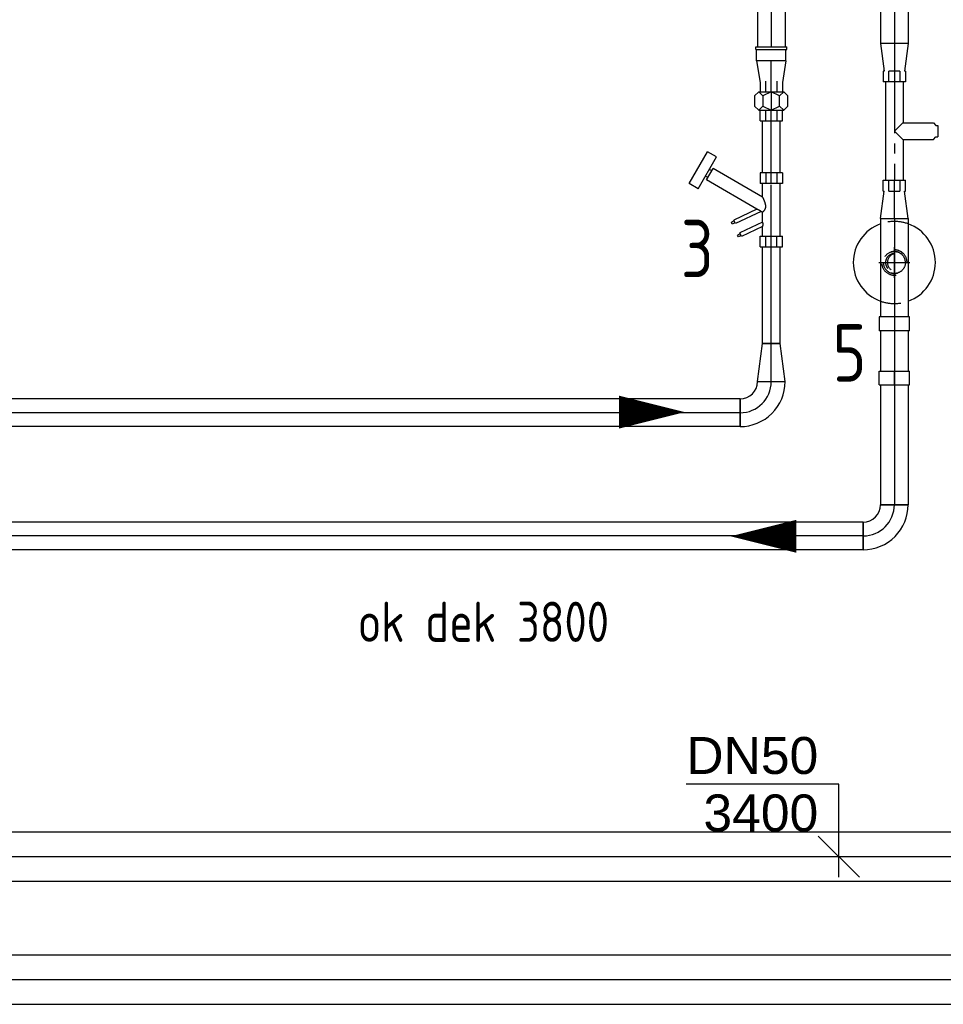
# Model space of a CAD drawing. Extents: x -156717 to 425753, y -51191 to 363295.
# Tile 436 of 502: x 214793 to 215918, y 168639 to 169838. Entities that reach past the tile are written whole.
import ezdxf
from ezdxf.enums import TextEntityAlignment as Align
from ezdxf.lldxf.tags import DXFTag

# ---------------------------------------------------------------- set-up
doc = ezdxf.new("R2010")
doc.units = 0
doc.header["$LTSCALE"] = 50
doc.linetypes.add('CENTER', pattern=[2, 1.25, -0.25, 0.25, -0.25])
doc.linetypes.add('STREEPJES', pattern=[0.1, 0.05, -0.05])
doc.layers.get('0').update_dxf_attribs({"linetype": 'CONTINUOUS'})
for name, color, linetype in [('57LB', 4, 'CONTINUOUS'), ('WL5501--_D', 151, 'CONTINUOUS'), ('WL5501--_HARTLIJN', 8, 'CONTINUOUS'), ('WL5502--_D', 150, 'CONTINUOUS'), ('WL5502--_HARTLIJN', 8, 'CONTINUOUS'), ('WL561---_AANVOER_D', 20, 'CONTINUOUS'), ('WL561---_AANVOER_HARTLIJ', 8, 'CONTINUOUS'), ('WL561---_RETOUR_D', 21, 'CONTINUOUS'), ('WL561---_RETOUR_HARTLIJN', 8, 'CONTINUOUS'), ('WM5501--', 1, 'CONTINUOUS')]:
    doc.layers.add(name, color=color, linetype=linetype)
doc.styles.add('BURO-018', font='ARIAL.TTF', dxfattribs={"height": 63})
doc.styles.add('BURO-025', font='ARIAL.TTF', dxfattribs={"height": 125})
doc.styles.add('ISO25', font='ISO', dxfattribs={"width": 0.9})
tags = doc.linetypes.add('CENTER2', pattern=[28.575000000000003, 19.05, -3.175, 3.175, -3.175]).pattern_tags.tags
tags[10:11] = [DXFTag(74, 4), DXFTag(75, 0), DXFTag(340, '0'), DXFTag(46, 1.0), DXFTag(50, 0.0), DXFTag(44, 0.0), DXFTag(45, 0.0)]
tags[8:9] = [DXFTag(74, 4), DXFTag(75, 0), DXFTag(340, '0'), DXFTag(46, 1.0), DXFTag(50, 0.0), DXFTag(44, 0.0), DXFTag(45, 0.0)]
tags[6:7] = [DXFTag(74, 4), DXFTag(75, 0), DXFTag(340, '0'), DXFTag(46, 1.0), DXFTag(50, 0.0), DXFTag(44, 0.0), DXFTag(45, 0.0)]
tags[4:5] = [DXFTag(74, 4), DXFTag(75, 0), DXFTag(340, '0'), DXFTag(46, 1.0), DXFTag(50, 0.0), DXFTag(44, 0.0), DXFTag(45, 0.0)]

# ---------------------------------------------------------------- blocks, each defined once
blk = doc.blocks.new('*U776')
at = {"color": 0, "ltscale": 10}
for p, q in [((-37.99999999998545, -16.85000000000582, -3400), (-37.99999999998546, 16.85000000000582, -3400)), ((16.85000000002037, -38, -3400), (-16.84999999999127, -38.00000000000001, -3400))]:
    blk.add_line(p, q, dxfattribs=at)
for centre, radius, start, end in [((-37.9999999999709, -37.9999999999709, -3400), 54.84999999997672, 359.9999999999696, 90.00000000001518), ((-37.99999999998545, -38, -3400), 21.14999999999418, 0, 90)]:
    blk.add_arc(centre, radius, start, end, dxfattribs=at)
at = {"layer": 'WL561---_RETOUR_HARTLIJN', "linetype": 'CENTER2'}
blk.add_arc((-37.99999999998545, -38, -3400), 38, 0, 90, dxfattribs=at)
at = {"layer": 'WL561---_RETOUR_D', "color": 2, "style": 'BURO-025'}
blk.add_attdef('POSNR', text='', height=125, dxfattribs=at).set_placement((0, 0), align=Align.MIDDLE)
blk = doc.blocks.new('30481017')
at = {"color": 0, "linetype": 'Continuous'}
blk.add_lwpolyline([(0, 0, 0, 2, 0), (-4, 0, 2, 2, 0)], format="xyseb", dxfattribs=at)
blk = doc.blocks.new('*U782')
at = {"color": 0, "ltscale": 10}
for p, q in [((17, 16.85000000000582, -3400), (162.8630810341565, 16.85000000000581, -3400)), ((162.8630810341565, 16.85000000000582, -3400), (162.8630810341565, -16.85000000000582, -3400)), ((17, -16.85000000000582, -3400), (162.8630810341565, -16.85000000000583, -3400))]:
    blk.add_line(p, q, dxfattribs=at)
at = {"layer": 'WL561---_RETOUR_HARTLIJN', "linetype": 'CENTER2'}
blk.add_line((0, 0, -3400), (162.8630810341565, -9.972487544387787e-15, -3400), dxfattribs=at)
at = {"layer": 'WL561---_RETOUR_D', "color": 2, "style": 'BURO-025'}
blk.add_attdef('POSNR', text='', height=125, dxfattribs=at).set_placement((0, 0), align=Align.MIDDLE)
blk = doc.blocks.new('*U1176')
at = {"color": 2, "ltscale": 10}
for start, end in [(19.69420289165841, 160.3057971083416), (199.6942028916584, 340.3057971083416)]:
    blk.add_arc((0, 0, -3344.676496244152), 50, start, end, dxfattribs=at)
at = {"color": 8, "linetype": 'STREEPJES', "ltscale": 10}
for start, end in [(160.3057971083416, 199.6942028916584), (340.3057971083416, 19.69420289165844)]:
    blk.add_arc((0, 0, -3344.676496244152), 50, start, end, dxfattribs=at)
at = {"layer": 'WL561---_RETOUR_HARTLIJN', "linetype": 'CENTER2'}
for p, q in [((0, 14.91000000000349, -3344.676496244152), (-5.477845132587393e-15, -14.91000000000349, -3344.676496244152)), ((-14.91000000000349, 0, -3344.676496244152), (14.91000000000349, -5.477845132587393e-15, -3344.676496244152))]:
    blk.add_line(p, q, dxfattribs=at)
at = {"layer": 'WL561---_RETOUR_D', "color": 2, "style": 'BURO-025', "flags": 1}
for tag in ['TYPE', 'FABR']:
    blk.add_attdef(tag, text='', height=125, dxfattribs=at).set_placement((0, 0), align=Align.MIDDLE)
blk = doc.blocks.new('*U1177')
at = {"color": 8, "linetype": 'STREEPJES', "ltscale": 10}
for end in [180, 359.8200000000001]:
    blk.add_arc((0, 0, -3355.676496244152), 15.45, 0, end, dxfattribs=at)
at = {"layer": 'WL561---_RETOUR_HARTLIJN', "linetype": 'CENTER2'}
blk.add_circle((0, 0, -3355.676496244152), 0.075, dxfattribs=at)
at = {"layer": 'WL561---_RETOUR_D', "color": 2, "style": 'BURO-025'}
blk.add_attdef('POSNR', text='', height=125, dxfattribs=at).set_placement((0, 0), align=Align.MIDDLE)
blk = doc.blocks.new('*U1178')
at = {"color": 8, "linetype": 'STREEPJES', "ltscale": 10}
blk.add_circle((0, 0, -3389.850123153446), 13.45, dxfattribs=at)
blk.add_circle((0, 0, -3389.850123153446), 13.45, dxfattribs=at)
for centre, radius, start, end in [((0, 0, -3389.850123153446), 13.45000000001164, 0, 180), ((0, 0, -3389.850123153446), 13.45000000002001, 179.9999999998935, 1.286970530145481e-11), ((0, 0, -3389.850123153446), 10.76, 90, 270), ((2.553706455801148, 0, -3389.850123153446), 11.05888858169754, 103.3511776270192, 256.6488223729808)]:
    blk.add_arc(centre, radius, start, end, dxfattribs=at)
at = {"layer": 'WL561---_RETOUR_HARTLIJN', "linetype": 'CENTER2'}
for p, q in [((0, -18.83000000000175, -3389.850123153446), (0, 18.83000000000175, -3389.850123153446)), ((-18.82999999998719, 0, -3389.850123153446), (18.82999999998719, 0, -3389.850123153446))]:
    blk.add_line(p, q, dxfattribs=at)
blk.add_circle((0, 0, -3389.850123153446), 0.075, dxfattribs=at)
at = {"layer": 'WL561---_RETOUR_D', "color": 2, "style": 'BURO-025'}
blk.add_attdef('POSNR', text='', height=125, dxfattribs=at).set_placement((0, 0), align=Align.MIDDLE)
blk = doc.blocks.new('*U1540')
at = {"color": 0, "ltscale": 10}
for p, q in [((2.91038304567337e-11, 16.85000000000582, -3400), (12305.45803311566, 16.85000000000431, -3400)), ((2.91038304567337e-11, -16.85000000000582, -3400), (2.910795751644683e-11, 16.85000000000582, -3400)), ((2.91038304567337e-11, -16.85000000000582, -3400), (12305.45803311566, -16.85000000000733, -3400))]:
    blk.add_line(p, q, dxfattribs=at)
at = {"layer": 'WL561---_AANVOER_HARTLIJ', "linetype": 'CENTER2'}
blk.add_line((2.91038304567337e-11, 0, -3400), (12305.45803311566, -1.506983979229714e-12, -3400), dxfattribs=at)
at = {"layer": 'WL561---_AANVOER_D', "color": 2, "style": 'BURO-025'}
blk.add_attdef('POSNR', text='', height=125, dxfattribs=at).set_placement((0, 0), align=Align.MIDDLE)
blk = doc.blocks.new('*U1541')
at = {"color": 0, "ltscale": 10}
for p, q in [((2.91038304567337e-11, 16.85000000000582, -3400), (12393.24812703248, 16.8500000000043, -3400)), ((2.91038304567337e-11, -16.85000000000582, -3400), (2.910795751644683e-11, 16.85000000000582, -3400)), ((2.91038304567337e-11, -16.85000000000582, -3400), (12393.24812703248, -16.85000000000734, -3400))]:
    blk.add_line(p, q, dxfattribs=at)
at = {"layer": 'WL561---_RETOUR_HARTLIJN', "linetype": 'CENTER2'}
blk.add_line((2.91038304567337e-11, 0, -3400), (12393.24812703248, -1.517735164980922e-12, -3400), dxfattribs=at)
at = {"layer": 'WL561---_RETOUR_D', "color": 2, "style": 'BURO-025'}
blk.add_attdef('POSNR', text='', height=125, dxfattribs=at).set_placement((0, 0), align=Align.MIDDLE)
blk = doc.blocks.new('*U1543')
at = {"color": 0, "ltscale": 10}
for p, q in [((-37.99999999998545, -16.85000000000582, -3400), (-37.99999999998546, 16.85000000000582, -3400)), ((16.85000000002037, -38, -3400), (-16.84999999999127, -38.00000000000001, -3400))]:
    blk.add_line(p, q, dxfattribs=at)
for centre, radius, start, end in [((-37.9999999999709, -37.9999999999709, -3400), 54.84999999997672, 359.9999999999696, 90.00000000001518), ((-37.99999999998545, -38, -3400), 21.14999999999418, 0, 90)]:
    blk.add_arc(centre, radius, start, end, dxfattribs=at)
at = {"layer": 'WL561---_AANVOER_HARTLIJ', "linetype": 'CENTER2'}
blk.add_arc((-37.99999999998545, -38, -3400), 38, 0, 90, dxfattribs=at)
at = {"layer": 'WL561---_AANVOER_D', "color": 2, "style": 'BURO-025'}
blk.add_attdef('POSNR', text='', height=125, dxfattribs=at).set_placement((0, 0), align=Align.MIDDLE)
blk = doc.blocks.new('*U1552')
at = {"color": 0, "ltscale": 10}
for p, q in [((0, 16.85000000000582, -3400), (33.57000000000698, 12.38072793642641, -3400)), ((0, 16.85000000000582, -3400), (-2.063529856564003e-15, -16.85000000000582, -3400)), ((0, -16.85000000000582, -3400), (33.57000000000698, -12.38072793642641, -3400))]:
    blk.add_line(p, q, dxfattribs=at)
at = {"layer": 'WL561---_RETOUR_HARTLIJN', "linetype": 'CENTER2'}
blk.add_line((0, 0, -3400), (46.57000000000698, -2.85159007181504e-15, -3400), dxfattribs=at)
for centre in [(0, 0, -3400), (46.57000000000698, 0, -3400)]:
    blk.add_circle(centre, 0.075, dxfattribs=at)
at = {"layer": 'WL561---_RETOUR_D', "color": 2, "style": 'BURO-025'}
blk.add_attdef('POSNR', text='', height=125, dxfattribs=at).set_placement((0, 0), align=Align.MIDDLE)
blk = doc.blocks.new('*U1553')
at = {"color": 0, "ltscale": 10}
for p, q in [((0, 16.85000000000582, -3400), (33.57000000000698, 12.3807279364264, -3400)), ((0, 16.85000000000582, -3400), (-6.190589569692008e-15, -16.85000000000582, -3400)), ((0, -16.85000000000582, -3400), (33.57000000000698, -12.38072793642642, -3400))]:
    blk.add_line(p, q, dxfattribs=at)
at = {"layer": 'WL561---_RETOUR_HARTLIJN', "linetype": 'CENTER2'}
blk.add_line((0, 0, -3400), (46.57000000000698, -8.554770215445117e-15, -3400), dxfattribs=at)
for centre in [(0, 0, -3400), (46.57000000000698, 0, -3400)]:
    blk.add_circle(centre, 0.075, dxfattribs=at)
at = {"layer": 'WL561---_RETOUR_D', "color": 2, "style": 'BURO-025'}
blk.add_attdef('POSNR', text='', height=125, dxfattribs=at).set_placement((0, 0), align=Align.MIDDLE)
blk = doc.blocks.new('*U1554')
at = {"color": 2, "ltscale": 10}
for p, q in [((-10.22400000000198, 47.70000000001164, -3400), (-6.81600000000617, 50.35000000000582, -3400)), ((-6.81600000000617, 50.35000000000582, -3400), (-6.81600000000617, 53, -3400)), ((-6.81600000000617, 53, -3400), (6.81600000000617, 53, -3400)), ((6.81600000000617, 50.35000000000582, -3400), (6.81600000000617, 53, -3400)), ((10.22400000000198, 47.70000000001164, -3400), (6.81600000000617, 50.35000000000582, -3400)), ((-10.22400000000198, 37.10000000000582, -3400), (-10.22400000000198, 47.70000000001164, -3400)), ((-10.22400000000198, 10.64999999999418, -3400), (-10.22400000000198, 37.10000000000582, -3400)), ((10.22400000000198, 37.10000000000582, -3400), (10.22400000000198, 47.70000000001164, -3400)), ((10.22400000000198, 10.64999999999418, -3400), (10.22400000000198, 37.10000000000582, -3400)), ((-73, 13.52731680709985, -3400), (-60, 13.52731680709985, -3400)), ((-73, 13.52731680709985, -3400), (-73, 12.38072793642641, -3400)), ((-60, 13.52731680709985, -3400), (-60, 6.763658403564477, -3400)), ((73, 13.52731680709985, -3400), (60, 13.52731680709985, -3400)), ((60, 6.763658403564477, -3400), (60, 13.52731680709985, -3400)), ((73, 12.38072793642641, -3400), (73, 13.52731680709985, -3400)), ((-73, 6.763658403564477, -3400), (-60, 6.763658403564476, -3400)), ((-73, 6.763658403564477, -3400), (-73, -6.763658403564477, -3400)), ((-60, 10.64999999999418, -3400), (-10.64999999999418, 10.64999999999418, -3400)), ((-60, 6.763658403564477, -3400), (-60, -6.763658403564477, -3400)), ((-10.64999999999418, 10.64999999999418, -3400), (0, 0, -3400)), ((-1.455191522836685e-11, 0, -3400), (10.64999999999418, 10.64999999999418, -3400)), ((10.64999999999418, 10.64999999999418, -3400), (60, 10.64999999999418, -3400)), ((60, 6.763658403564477, -3400), (73, 6.763658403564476, -3400)), ((60, -6.763658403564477, -3400), (60, 6.763658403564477, -3400)), ((73, -6.763658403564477, -3400), (73, 6.763658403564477, -3400)), ((-60, -6.763658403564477, -3400), (-73, -6.763658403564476, -3400)), ((-60, -6.763658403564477, -3400), (-60, -13.52731680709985, -3400)), ((-60, -10.64999999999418, -3400), (60, -10.64999999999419, -3400)), ((73, -6.763658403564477, -3400), (60, -6.763658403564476, -3400)), ((60, -13.52731680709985, -3400), (60, -6.763658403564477, -3400)), ((-73, -12.38072793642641, -3400), (-73, -13.52731680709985, -3400)), ((-73, -13.52731680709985, -3400), (-60, -13.52731680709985, -3400)), ((73, -13.52731680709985, -3400), (60, -13.52731680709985, -3400)), ((73, -13.52731680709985, -3400), (73, -12.38072793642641, -3400))]:
    blk.add_line(p, q, dxfattribs=at)
at = {"layer": 'WL561---_RETOUR_HARTLIJN', "linetype": 'CENTER'}
blk.add_line((-60, 0, -3400), (60, -7.34788079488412e-15, -3400), dxfattribs=at)
at = {"layer": 'WL561---_RETOUR_D', "color": 2, "style": 'BURO-025'}
blk.add_attdef('POSNR', text='', height=125, dxfattribs=at).set_placement((0, 0), align=Align.MIDDLE)
at = {"layer": 'WL561---_RETOUR_D', "color": 2, "style": 'BURO-025', "flags": 1}
for tag in ['TYPE', 'FABR']:
    blk.add_attdef(tag, text='', height=125, dxfattribs=at).set_placement((0, 0), align=Align.MIDDLE)
blk = doc.blocks.new('*U1555')
at = {"color": 0, "ltscale": 10}
for p, q in [((1.455191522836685e-11, 16.85000000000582, -3400), (119.7908992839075, 16.85000000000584, -3400)), ((1.455191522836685e-11, -16.85000000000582, -3400), (1.454649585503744e-11, 16.85000000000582, -3400)), ((1.455191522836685e-11, -16.85000000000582, -3400), (119.7908992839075, -16.8500000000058, -3400))]:
    blk.add_line(p, q, dxfattribs=at)
at = {"layer": 'WL561---_RETOUR_HARTLIJN', "linetype": 'CENTER2'}
blk.add_line((1.455191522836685e-11, 0, -3400), (136.7908992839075, 2.199765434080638e-14, -3400), dxfattribs=at)
at = {"layer": 'WL561---_RETOUR_D', "color": 2, "style": 'BURO-025'}
blk.add_attdef('POSNR', text='', height=125, dxfattribs=at).set_placement((0, 0), align=Align.MIDDLE)
blk = doc.blocks.new('*U1556')
at = {"color": 2, "ltscale": 10}
for p, q in [((-24.49999999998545, 18.53500000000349, -3400), (-41.49999999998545, 18.53500000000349, -3400)), ((-41.49999999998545, 18.53500000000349, -3400), (-41.49999999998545, 0, -3400)), ((-24.49999999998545, 18.53500000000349, -3400), (-24.49999999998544, 0, -3400)), ((-24.49999999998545, 16.85000000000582, -3400), (24.50000000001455, 16.85000000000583, -3400)), ((41.50000000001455, 18.53500000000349, -3400), (24.50000000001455, 18.53500000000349, -3400)), ((24.50000000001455, 0, -3400), (24.50000000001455, 18.53500000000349, -3400)), ((41.50000000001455, 0, -3400), (41.50000000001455, 18.53500000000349, -3400)), ((-41.49999999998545, 0, -3400), (-24.49999999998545, 2.733808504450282e-15, -3400)), ((-41.49999999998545, 0, -3400), (-41.49999999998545, -18.53500000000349, -3400)), ((-24.49999999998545, 0, -3400), (-24.49999999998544, -18.53500000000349, -3400)), ((41.50000000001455, 0, -3400), (24.50000000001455, -2.733808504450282e-15, -3400)), ((24.50000000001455, -18.53500000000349, -3400), (24.50000000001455, 0, -3400)), ((41.50000000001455, -18.53500000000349, -3400), (41.50000000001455, 0, -3400)), ((-41.49999999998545, -18.53500000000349, -3400), (-24.49999999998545, -18.53500000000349, -3400)), ((-24.49999999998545, -16.85000000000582, -3400), (24.50000000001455, -16.85000000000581, -3400)), ((41.50000000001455, -18.53500000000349, -3400), (24.50000000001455, -18.5350000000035, -3400))]:
    blk.add_line(p, q, dxfattribs=at)
at = {"layer": 'WL561---_RETOUR_HARTLIJN', "linetype": 'CENTER'}
blk.add_line((-24.49999999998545, 0, -3400), (24.50000000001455, 7.87980098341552e-15, -3400), dxfattribs=at)
at = {"layer": 'WL561---_RETOUR_D', "color": 2, "style": 'BURO-025'}
blk.add_attdef('POSNR', text='', height=125, dxfattribs=at).set_placement((0, 0), align=Align.MIDDLE)
at = {"layer": 'WL561---_RETOUR_D', "color": 2, "style": 'BURO-025', "flags": 1}
for tag in ['TYPE', 'FABR']:
    blk.add_attdef(tag, text='', height=125, dxfattribs=at).set_placement((0, 0), align=Align.MIDDLE)
blk = doc.blocks.new('*U1557')
at = {"color": 0, "ltscale": 10}
for p, q in [((1.455191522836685e-11, 16.85000000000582, -3400), (298.1103384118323, 16.85000000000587, -3400)), ((298.1103384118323, 16.85000000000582, -3400), (298.1103384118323, -16.85000000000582, -3400)), ((1.455191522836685e-11, -16.85000000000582, -3400), (298.1103384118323, -16.85000000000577, -3400))]:
    blk.add_line(p, q, dxfattribs=at)
at = {"layer": 'WL561---_RETOUR_HARTLIJN', "linetype": 'CENTER2'}
blk.add_line((1.455191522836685e-11, 0, -3400), (298.1103384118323, 4.793979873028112e-14, -3400), dxfattribs=at)
at = {"layer": 'WL561---_RETOUR_D', "color": 2, "style": 'BURO-025'}
blk.add_attdef('POSNR', text='', height=125, dxfattribs=at).set_placement((0, 0), align=Align.MIDDLE)
blk = doc.blocks.new('*U1564')
at = {"color": 0, "ltscale": 10}
for p, q in [((0, 30.14999999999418, -3400), (12627.69189362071, 30.14999999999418, -3400)), ((0, -30.14999999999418, -3400), (12627.69189362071, -30.14999999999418, -3400))]:
    blk.add_line(p, q, dxfattribs=at)
at = {"layer": 'WL5502--_HARTLIJN', "linetype": 'CENTER2'}
blk.add_line((0, 0, -3400), (12627.69189362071, 0, -3400), dxfattribs=at)
at = {"layer": 'WL5502--_D', "color": 2, "style": 'BURO-025'}
blk.add_attdef('POSNR', text='', height=125, dxfattribs=at).set_placement((0, 0), align=Align.MIDDLE)
blk = doc.blocks.new('*U1581')
at = {"color": 0, "ltscale": 10}
for p, q in [((0, 16.85000000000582, -3400), (46.57000000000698, 10.64999999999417, -3400)), ((0, 16.85000000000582, -3400), (-6.190589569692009e-15, -16.85000000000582, -3400)), ((46.57000000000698, 10.64999999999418, -3400), (46.57000000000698, -10.64999999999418, -3400)), ((0, -16.85000000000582, -3400), (46.57000000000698, -10.64999999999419, -3400))]:
    blk.add_line(p, q, dxfattribs=at)
at = {"layer": 'WL561---_AANVOER_HARTLIJ', "linetype": 'CENTER2'}
blk.add_line((0, 0, -3400), (46.57000000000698, -8.554770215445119e-15, -3400), dxfattribs=at)
for centre in [(0, 0, -3400), (46.57000000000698, 0, -3400)]:
    blk.add_circle(centre, 0.075, dxfattribs=at)
at = {"layer": 'WL561---_AANVOER_D', "color": 2, "style": 'BURO-025'}
blk.add_attdef('POSNR', text='', height=125, dxfattribs=at).set_placement((0, 0), align=Align.MIDDLE)
blk = doc.blocks.new('*U1587')
at = {"color": 0, "ltscale": 10}
for p, q in [((1.455191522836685e-11, 16.85000000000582, -3400), (231.3494958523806, 16.85000000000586, -3400)), ((1.455191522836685e-11, -16.85000000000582, -3400), (1.454649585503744e-11, 16.85000000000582, -3400)), ((1.455191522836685e-11, -16.85000000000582, -3400), (231.3494958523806, -16.85000000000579, -3400))]:
    blk.add_line(p, q, dxfattribs=at)
at = {"layer": 'WL561---_AANVOER_HARTLIJ', "linetype": 'CENTER2'}
blk.add_line((1.455191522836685e-11, 0, -3400), (231.3494958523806, 3.72038364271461e-14, -3400), dxfattribs=at)
at = {"layer": 'WL561---_AANVOER_D', "color": 2, "style": 'BURO-025'}
blk.add_attdef('POSNR', text='', height=125, dxfattribs=at).set_placement((0, 0), align=Align.MIDDLE)
blk = doc.blocks.new('*U1588')
at = {"color": 2, "ltscale": 10}
for p, q in [((-11.50613526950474, 13.52731680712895, -3400), (1.455191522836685e-11, 13.52731680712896, -3400)), ((1.455191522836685e-11, 15.2182314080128, -3400), (4.740254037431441, 20.2910829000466, -3400)), ((1.455191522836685e-11, -0.0001615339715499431, -3400), (1.454946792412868e-11, 15.2182314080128, -3400)), ((4.740254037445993, 10.14554145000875, -3400), (1.455102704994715e-11, 15.2182314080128, -3400)), ((17.25974596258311, 20.2910829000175, -3400), (4.740254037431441, 20.2910829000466, -3400)), ((17.25974596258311, 20.2910829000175, -3400), (22.00000000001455, 15.21823140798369, -3400)), ((22.00000000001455, 15.21823140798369, -3400), (17.25974596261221, 10.14554145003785, -3400)), ((22.00000000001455, 0.0001615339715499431, -3400), (22.00000000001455, 15.21823140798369, -3400)), ((35.00000000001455, 13.52731680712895, -3400), (22.00000000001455, 13.52731680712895, -3400)), ((35.00000000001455, 6.763658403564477, -3400), (35.00000000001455, 13.52731680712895, -3400)), ((-12.99999999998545, 6.763658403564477, -3400), (1.455191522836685e-11, 6.763658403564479, -3400)), ((4.740254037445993, 10.14554145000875, -3400), (1.455369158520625e-11, -0.0001615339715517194, -3400)), ((17.25974596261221, 10.14554145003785, -3400), (4.740254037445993, 10.14554145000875, -3400)), ((22.00000000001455, 0.0001615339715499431, -3400), (17.25974596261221, 10.14554145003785, -3400)), ((17.25974596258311, -10.14554145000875, -3400), (22.00000000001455, 0.0001615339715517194, -3400)), ((22.00000000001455, 6.763658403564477, -3400), (35.00000000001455, 6.763658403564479, -3400)), ((22.00000000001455, -15.21839294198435, -3400), (22.00000000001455, 0.0001615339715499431, -3400)), ((35.00000000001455, -6.763658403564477, -3400), (35.00000000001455, 6.763658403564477, -3400)), ((1.455191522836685e-11, -6.763658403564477, -3400), (-12.99999999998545, -6.763658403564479, -3400)), ((1.455191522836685e-11, -15.21839294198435, -3400), (1.454946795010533e-11, -0.0001615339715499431, -3400)), ((1.455191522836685e-11, -0.0001615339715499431, -3400), (4.740254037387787, -10.14554145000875, -3400)), ((4.740254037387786, -10.14554145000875, -3400), (1.455280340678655e-11, -15.21839294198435, -3400)), ((4.740254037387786, -10.14554145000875, -3400), (17.25974596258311, -10.14554145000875, -3400)), ((22.00000000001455, -15.21839294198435, -3400), (17.25974596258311, -10.14554145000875, -3400)), ((35.00000000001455, -6.763658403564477, -3400), (22.00000000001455, -6.763658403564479, -3400)), ((35.00000000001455, -13.52731680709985, -3400), (35.00000000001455, -6.763658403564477, -3400)), ((-11.50613526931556, -13.52731680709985, -3400), (1.455191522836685e-11, -13.52731680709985, -3400)), ((1.455191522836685e-11, -15.21839294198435, -3400), (4.740254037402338, -20.2910829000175, -3400)), ((4.740254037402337, -20.2910829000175, -3400), (17.25974596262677, -20.2910829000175, -3400)), ((17.25974596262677, -20.2910829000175, -3400), (22.00000000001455, -15.21839294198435, -3400)), ((35.00000000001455, -13.52731680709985, -3400), (22.00000000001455, -13.52731680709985, -3400))]:
    blk.add_line(p, q, dxfattribs=at)
at = {"layer": 'WL561---_AANVOER_HARTLIJ', "linetype": 'CENTER'}
blk.add_line((1.455191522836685e-11, 0, -3400), (22.00000000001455, 3.537869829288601e-15, -3400), dxfattribs=at)
at = {"layer": 'WL561---_AANVOER_D', "color": 2, "style": 'BURO-025'}
blk.add_attdef('POSNR', text='', height=125, dxfattribs=at).set_placement((0, 0), align=Align.MIDDLE)
at = {"layer": 'WL561---_AANVOER_D', "color": 2, "style": 'BURO-025', "flags": 1}
blk.add_attdef('FABR', text='', height=125, dxfattribs=at).set_placement((0, 0), align=Align.MIDDLE)
blk = doc.blocks.new('*U1589')
at = {"color": 0, "ltscale": 10}
for p, q in [((0, 10.64999999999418, -3400), (117.8242169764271, 10.64999999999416, -3400)), ((0, -10.64999999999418, -3400), (3.912746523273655e-15, 10.64999999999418, -3400)), ((0, -10.64999999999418, -3400), (117.8242169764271, -10.6499999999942, -3400))]:
    blk.add_line(p, q, dxfattribs=at)
at = {"layer": 'WL561---_AANVOER_HARTLIJ', "linetype": 'CENTER2'}
blk.add_line((0, 0, -3400), (130.8242169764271, -2.403201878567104e-14, -3400), dxfattribs=at)
at = {"layer": 'WL561---_AANVOER_D', "color": 2, "style": 'BURO-025'}
blk.add_attdef('POSNR', text='', height=125, dxfattribs=at).set_placement((0, 0), align=Align.MIDDLE)
blk = doc.blocks.new('*U1590')
at = {"color": 2, "ltscale": 10}
for p, q in [((25.46973485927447, 88.91487483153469, -3400), (31.86973485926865, 99.9999999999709, -3400)), ((31.86973485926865, 99.9999999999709, -3400), (70.66767294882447, 77.60000000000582, -3400)), ((25.46973485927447, 88.91487483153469, -3400), (64.2676729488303, 66.51487483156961, -3400)), ((0.807515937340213, 17.39865863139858, -3400), (36.34050067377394, 78.9435935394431, -3400)), ((36.34050067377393, 78.9435935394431, -3400), (50.19690713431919, 70.9435935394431, -3400)), ((39.11178196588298, 77.34359353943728, -3400), (40.7117819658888, 80.11487483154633, -3400)), ((47.42562584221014, 72.54359353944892, -3400), (49.02562584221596, 75.31487483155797, -3400)), ((64.2676729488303, 66.51487483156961, -3400), (70.66767294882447, 77.60000000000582, -3400)), ((15.38638467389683, 10.64999999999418, -3400), (50.1969071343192, 70.9435935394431, -3400)), ((-17.39639108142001, 47.49116223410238, -3400), (-15.22694421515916, 48.51756385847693, -3400)), ((-13.68734177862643, 45.26339355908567, -3400), (-15.22694421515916, 48.51756385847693, -3400)), ((-33.08472343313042, 40.06874960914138, -3400), (-30.91527656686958, 41.09515123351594, -3400)), ((-31.54512099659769, 36.81457930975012, -3400), (-33.08472343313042, 40.06874960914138, -3400)), ((-32.62984442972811, 36.30137849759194, -3400), (-28.29095069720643, 38.35418174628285, -3400)), ((-20.49374791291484, 10.64999999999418, -3400), (-32.6298444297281, 36.30137849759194, -3400)), ((-29.37567413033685, 37.84098093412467, -3400), (-30.91527656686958, 41.09515123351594, -3400)), ((-15.18363860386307, 10.64999999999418, -3400), (-28.29095069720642, 38.35418174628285, -3400)), ((-15.85678864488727, 44.23699193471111, -3400), (-17.39639108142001, 47.49116223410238, -3400)), ((-16.94151207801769, 43.72379112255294, -3400), (-12.60261834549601, 45.77659437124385, -3400)), ((-2.102226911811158, 12.35883617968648, -3400), (-16.94151207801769, 43.72379112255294, -3400)), ((0.8162779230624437, 17.41383483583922, -3400), (-12.60261834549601, 45.77659437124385, -3400)), ((-45, 13.52731680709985, -3400), (-32, 13.52731680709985, -3400)), ((-45, 13.52731680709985, -3400), (-45, 6.763658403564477, -3400)), ((-32, 13.52731680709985, -3400), (-32, 6.763658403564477, -3400)), ((-3.088823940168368, 10.64999999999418, -3400), (-2.102226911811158, 12.35883617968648, -3400)), ((45, 13.52731680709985, -3400), (32, 13.52731680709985, -3400)), ((32, 6.763658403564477, -3400), (32, 13.52731680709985, -3400)), ((45, 6.763658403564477, -3400), (45, 13.52731680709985, -3400)), ((-45, 6.763658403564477, -3400), (-32, 6.763658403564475, -3400)), ((-45, 6.763658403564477, -3400), (-45, -6.763658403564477, -3400)), ((-32, 10.64999999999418, -3400), (-20.49374791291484, 10.64999999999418, -3400)), ((-32, 6.763658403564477, -3400), (-32, -6.763658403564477, -3400)), ((-15.1959511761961, 10.64999999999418, -3400), (-3.088823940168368, 10.64999999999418, -3400)), ((15.32120847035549, 10.64999999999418, -3400), (32, 10.64999999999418, -3400)), ((45, 6.763658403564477, -3400), (32, 6.76365840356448, -3400)), ((32, -6.763658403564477, -3400), (32, 6.763658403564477, -3400)), ((45, -6.763658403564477, -3400), (45, 6.763658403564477, -3400)), ((-45, -6.763658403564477, -3400), (-32, -6.76365840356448, -3400)), ((-45, -6.763658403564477, -3400), (-45, -13.52731680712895, -3400)), ((-32, -6.763658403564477, -3400), (-32, -13.52731680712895, -3400)), ((-32, -10.64999999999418, -3400), (32, -10.64999999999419, -3400)), ((45, -6.763658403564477, -3400), (32, -6.763658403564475, -3400)), ((32, -13.52731680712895, -3400), (32, -6.763658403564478, -3400)), ((45, -13.52731680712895, -3400), (45, -6.763658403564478, -3400)), ((-45, -13.52731680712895, -3400), (-32, -13.52731680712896, -3400)), ((45, -13.52731680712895, -3400), (32, -13.52731680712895, -3400))]:
    blk.add_line(p, q, dxfattribs=at)
for points in [[(0.8107076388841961, 17.39681590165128, -3400), (0.7940003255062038, 17.34604706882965, -3400), (0.7661680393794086, 17.26238617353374, -3400), (0.7272356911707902, 17.14724268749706, -3400), (0.6772483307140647, 17.00254731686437, -3400), (0.6162814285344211, 16.83070948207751, -3400), (0.5444541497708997, 16.63456290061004, -3400), (0.4619454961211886, 16.41729980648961, -3400), (0.3690129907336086, 16.18239481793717, -3400), (0.2660133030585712, 15.93352010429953, -3400), (0.1534238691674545, 15.67445427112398, -3400), (0.0318641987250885, 15.40898819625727, -3400), (-0.09788477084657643, 15.14083178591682, -3400), (-0.2348651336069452, 14.87352612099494, -3400), (-0.3779321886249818, 14.61036557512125, -3400), (-0.5257520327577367, 14.35433409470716, -3400), (-0.6768078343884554, 14.1080589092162, -3400), (-0.8294153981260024, 13.87378357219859, -3400), (-0.9817478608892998, 13.65336060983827, -3400), (-1.131868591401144, 13.44826242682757, -3400), (-1.277770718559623, 13.25960774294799, -3400), (-1.417421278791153, 13.08819989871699, -3400), (-1.548807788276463, 12.93457295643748, -3400), (-1.669985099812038, 12.79904161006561, -3400), (-1.779120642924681, 12.68175138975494, -3400), (-1.874536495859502, 12.58272634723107, -3400), (-1.954747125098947, 12.5019121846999, -3400), (-2.018491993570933, 12.43921351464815, -3400), (-2.064762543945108, 12.39452453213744, -3400), (-2.092823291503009, 12.36775280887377, -3400), (-2.102226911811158, 12.35883617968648, -3400)], [(-15.1959511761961, 10.6472318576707, -3400), (-15.23280073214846, 10.63903653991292, -3400), (-15.29392241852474, 10.62573756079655, -3400), (-15.37887359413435, 10.60786145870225, -3400), (-15.48703205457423, 10.58611904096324, -3400), (-15.61759367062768, 10.5613796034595, -3400), (-15.76956959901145, 10.53463867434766, -3400), (-15.94178331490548, 10.50698007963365, -3400), (-16.1328678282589, 10.47953342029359, -3400), (-16.34126357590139, 10.45342837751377, -3400), (-16.5652176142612, 10.42974758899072, -3400), (-16.8027848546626, 10.40948013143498, -3400), (-17.05183216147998, 10.39347784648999, -3400), (-17.31004614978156, 10.38241681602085, -3400), (-17.57494545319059, 10.37676617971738, -3400), (-17.84389807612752, 10.37676617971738, -3400), (-18.11414420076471, 10.38241681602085, -3400), (-18.38282450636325, 10.39347784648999, -3400), (-18.64701371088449, 10.40948013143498, -3400), (-18.90375869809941, 10.42974758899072, -3400), (-19.15012029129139, 10.45342837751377, -3400), (-19.38321750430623, 10.47953342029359, -3400), (-19.60027296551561, 10.50698007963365, -3400), (-19.79865816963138, 10.53463867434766, -3400), (-19.97593726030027, 10.5613796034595, -3400), (-20.12990816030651, 10.58611904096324, -3400), (-20.2586400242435, 10.60786145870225, -3400), (-20.36050616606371, 10.62573756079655, -3400), (-20.43421179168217, 10.63903653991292, -3400), (-20.47881603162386, 10.6472318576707, -3400), (-20.49374791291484, 10.64999999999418, -3400)], [(15.32120847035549, 10.61920232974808, -3400), (15.12658946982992, 10.52754244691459, -3400), (14.8052582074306, 10.3772313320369, -3400), (14.36177153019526, 10.17199299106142, -3400), (13.8025222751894, 9.917123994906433, -3400), (13.13575346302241, 9.619577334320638, -3400), (12.3715752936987, 9.288067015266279, -3400), (11.52197835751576, 8.933181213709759, -3400), (10.60082655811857, 8.567474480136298, -3400), (9.623795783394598, 8.205479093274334, -3400), (8.608198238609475, 7.863530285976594, -3400), (7.572602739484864, 7.559248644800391, -3400), (6.536147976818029, 7.310499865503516, -3400), (5.517488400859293, 7.133725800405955, -3400), (4.533451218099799, 7.041781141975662, -3400), (3.597697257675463, 7.041781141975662, -3400), (2.719828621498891, 7.133725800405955, -3400), (1.905290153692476, 7.310499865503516, -3400), (1.156065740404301, 7.559248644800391, -3400), (0.4718244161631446, 7.863530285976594, -3400), (-0.1489246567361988, 8.205479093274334, -3400), (-0.7079591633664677, 8.567474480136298, -3400), (-1.206829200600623, 8.933181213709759, -3400), (-1.646639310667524, 9.288067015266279, -3400), (-2.028022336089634, 9.619577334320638, -3400), (-2.351213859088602, 9.917123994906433, -3400), (-2.616165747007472, 10.17199299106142, -3400), (-2.822663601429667, 10.3772313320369, -3400), (-2.970430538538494, 10.52754244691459, -3400), (-3.059209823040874, 10.61920232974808, -3400), (-3.088823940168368, 10.64999999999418, -3400)]]:
    blk.add_spline(points, degree=3, dxfattribs=at)
at = {"layer": 'WL561---_AANVOER_HARTLIJ', "linetype": 'CENTER'}
blk.add_line((-32, 0, -3400), (32, -1.175660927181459e-14, -3400), dxfattribs=at)
at = {"layer": 'WL561---_AANVOER_D', "color": 2, "style": 'BURO-025'}
blk.add_attdef('POSNR', text='', height=125, dxfattribs=at).set_placement((0, 0), align=Align.MIDDLE)
at = {"layer": 'WL561---_AANVOER_D', "color": 2, "style": 'BURO-025', "flags": 1}
for tag in ['TYPE', 'FABR']:
    blk.add_attdef(tag, text='', height=125, dxfattribs=at).set_placement((0, 0), align=Align.MIDDLE)
blk = doc.blocks.new('*U1591')
at = {"color": 0, "ltscale": 10}
for p, q in [((13, 10.64999999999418, -3400), (76.47536570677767, 10.64999999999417, -3400)), ((13, -10.64999999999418, -3400), (76.47536570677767, -10.64999999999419, -3400))]:
    blk.add_line(p, q, dxfattribs=at)
at = {"layer": 'WL561---_AANVOER_HARTLIJ', "linetype": 'CENTER2'}
blk.add_line((0, 0, -3400), (89.47536570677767, -1.643635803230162e-14, -3400), dxfattribs=at)
at = {"layer": 'WL561---_AANVOER_D', "color": 2, "style": 'BURO-025'}
blk.add_attdef('POSNR', text='', height=125, dxfattribs=at).set_placement((0, 0), align=Align.MIDDLE)
blk = doc.blocks.new('*U1592')
at = {"color": 0, "ltscale": 10}
for p, q in [((25, 17.85000000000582, -3400), (-1.493864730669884, 13.52731680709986, -3400)), ((25, 17.85000000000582, -3400), (38.60000000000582, 17.85000000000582, -3400)), ((25, -17.85000000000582, -3400), (25.00000000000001, 17.85000000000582, -3400)), ((38.60000000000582, 18.85000000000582, -3400), (42, 18.85000000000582, -3400)), ((38.60000000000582, 18.85000000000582, -3400), (38.60000000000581, -18.85000000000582, -3400)), ((42, 18.85000000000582, -3400), (41.99999999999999, -18.85000000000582, -3400)), ((25, -17.85000000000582, -3400), (-1.493864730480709, -13.52731680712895, -3400)), ((25, -17.85000000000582, -3400), (38.60000000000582, -17.85000000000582, -3400)), ((38.60000000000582, -18.85000000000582, -3400), (42, -18.85000000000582, -3400))]:
    blk.add_line(p, q, dxfattribs=at)
at = {"layer": 'WL561---_AANVOER_HARTLIJ', "linetype": 'CENTER2'}
blk.add_line((-13, 0, -3400), (25, -6.980486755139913e-15, -3400), dxfattribs=at)
at = {"layer": 'WL561---_AANVOER_D', "color": 2, "style": 'BURO-025'}
blk.add_attdef('POSNR', text='', height=125, dxfattribs=at).set_placement((0, 0), align=Align.MIDDLE)
blk = doc.blocks.new('*U1600')
at = {"layer": 'WM5501--', "color": 0, "ltscale": 10}
for p, q in [((0, 176.3040542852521), (-371.4461118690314, 176.3040542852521)), ((0, -50), (0, 176.3040542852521)), ((50.03263564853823, -50), (-50.03263564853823, 50))]:
    blk.add_line(p, q, dxfattribs=at)
at = {"layer": 'WM5501--', "color": 0, "style": 'BURO-018'}
for s, p in [('DN50', (-371.4461118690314, 201.3040542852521)), ('3400', (-329.699863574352, 61.30405428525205))]:
    blk.add_text(s, height=90, dxfattribs=at).set_placement(p)
blk = doc.blocks.new('*U1936')
at = {"color": 0, "ltscale": 10}
for p, q in [((0, 30.14999999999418, -3400), (11742.55978354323, 30.14999999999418, -3400)), ((0, -30.14999999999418, -3400), (11742.55978354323, -30.14999999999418, -3400))]:
    blk.add_line(p, q, dxfattribs=at)
at = {"layer": 'WL5501--_HARTLIJN', "linetype": 'CENTER2'}
blk.add_line((0, 0, -3400), (11742.55978354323, 0, -3400), dxfattribs=at)
at = {"layer": 'WL5501--_D', "color": 2, "style": 'BURO-025'}
blk.add_attdef('POSNR', text='', height=125, dxfattribs=at).set_placement((0, 0), align=Align.MIDDLE)

msp = doc.modelspace()

# ---------------------------------------------------------------- block references
at = {"layer": 'WL5501--_D'}
msp.add_blockref('*U1936', (204261.2364915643, 168818.8302855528, 3400), dxfattribs=at)
at = {"layer": 'WL5502--_D'}
msp.add_blockref('*U1564', (203526.1043814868, 168668.8302855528, 3400), dxfattribs=at)
at = {"layer": 'WL561---_AANVOER_D'}
for name, p, rotation in [('*U1587', (215708.6381951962, 170036.6501661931, 3400), 270), ('*U1592', (215708.6381951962, 169763.3006703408, 3400), 90), ('*U1588', (215708.6381951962, 169750.3006703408, 3400), 270), ('*U1591', (215708.6381951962, 169638.8253046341, 3400), 90), ('*U1590', (215708.6381951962, 169606.8253046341, 3400), 90), ('*U1589', (215708.6381951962, 169444.0010876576, 3400), 90), ('*U1581', (215708.6381951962, 169397.4310876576, 3400), 90), ('*U1543', (215708.6381951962, 169359.4310876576, 3400), 270), ('*U1540', (215670.6381951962, 169359.4310876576, 3400), 180)]:
    msp.add_blockref(name, p, dxfattribs=dict(at, rotation=rotation))
at = {"layer": 'WL561---_AANVOER_D', "xscale": 20, "yscale": 20, "zscale": 20}
msp.add_blockref('30481017', (215603.3267361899, 169360.2512168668), dxfattribs=at)
at = {"layer": 'WL561---_RETOUR_D'}
for name, p, rotation in [('*U1557', (215858.560323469, 170107.3354063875, 3400), 270), ('*U1552', (215858.560323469, 169809.2250679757, 3400), 270), ('*U1554', (215858.560323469, 169702.6550679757, 3400), 270), ('*U1553', (215858.560323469, 169596.0850679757, 3400), 90), ('*U1176', (215858.560323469, 169542.5469873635, 3344.676496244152), 90), ('*U1555', (215858.560323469, 169596.0850679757, 3400), 270), ('*U1556', (215858.560323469, 169434.7941686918, 3400), 270), ('*U782', (215858.560323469, 169410.2941686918, 3400), 270), ('*U776', (215858.560323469, 169209.4310876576, 3400), 270), ('*U1541', (215820.560323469, 169209.4310876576, 3400), 180)]:
    msp.add_blockref(name, p, dxfattribs=dict(at, rotation=rotation))
for name, p in [('*U1178', (215858.560323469, 169542.5469873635, 3389.850123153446)), ('*U1177', (215858.560323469, 169542.5469873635, 3355.676496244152))]:
    msp.add_blockref(name, p, dxfattribs=at)
at = {"layer": 'WL561---_RETOUR_D', "xscale": 20, "yscale": 20, "zscale": 20, "rotation": 180}
msp.add_blockref('30481017', (215659.0693702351, 169208.935044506), dxfattribs=at)
at = {"layer": 'WM5501--', "xscale": 0.5, "yscale": 0.5, "zscale": 0.5}
msp.add_blockref('*U1600', (215790.8931549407, 168818.7093550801, 1700), dxfattribs=at)

# ---------------------------------------------------------------- texts
at = {"layer": '57LB', "color": 2, "linetype": 'Continuous', "style": 'ISO25', "width": 0.9}
for s, height, p in [('3', 70, (215598.5546676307, 169524.5502509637)), ('5', 70, (215783.2698068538, 169397.4158514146)), ('ok dek 3800', 49, (215205.0013368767, 169080.2366886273))]:
    msp.add_text(s, height=height, dxfattribs=at).set_placement(p)

doc.saveas('drawing.dxf')
